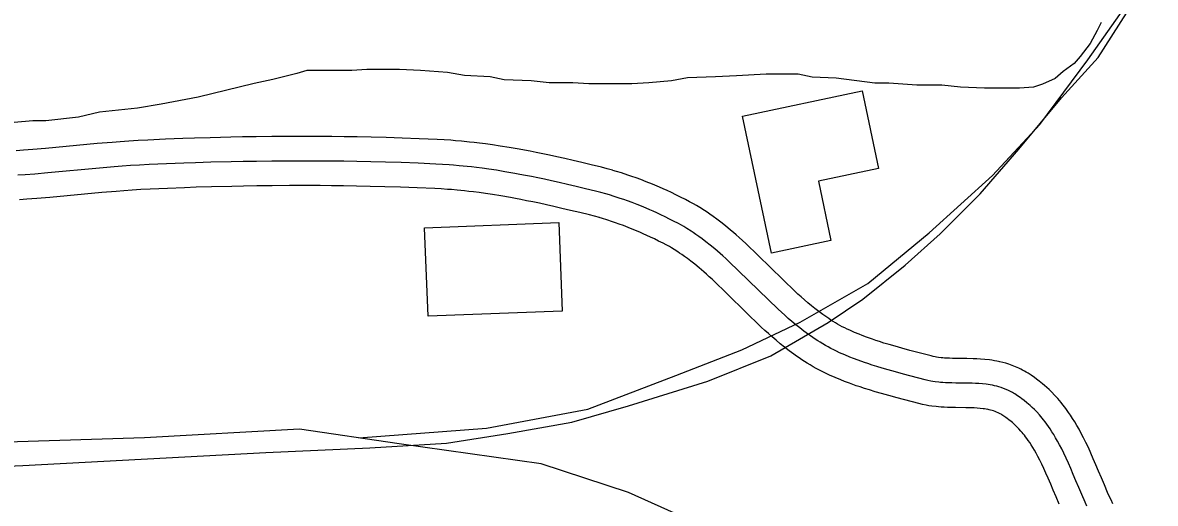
# Model space of a CAD drawing. Extents: x 3313442 to 3351311, y 721974 to 747360.
# Drawn here: x 3327203 to 3327894, y 731230 to 731523 of the extents above; entities that cross this region are included whole.
import ezdxf

# ---------------------------------------------------------------- set-up
doc = ezdxf.new("R2010")
doc.units = 0
for name, color, linetype in [('V-BLDG-OTLN', 7, 'Continuous'), ('V-RAIL-TRAK', 7, 'Continuous'), ('V-ROAD-CNTR', 7, 'Continuous'), ('V-SITE-VEGE', 7, 'Continuous')]:
    doc.layers.add(name, color=color, linetype=linetype)

msp = doc.modelspace()

# ---------------------------------------------------------------- linework, layer by layer
at = {"layer": 'V-BLDG-OTLN'}
for points in [[(3327725.19, 731433.91), (3327688.56, 731426.17), (3327696.21, 731389.96), (3327659.95, 731382.3), (3327642.3, 731465.83), (3327715.19, 731481.24)], [(3327450.25, 731343.69), (3327448.12, 731397.78), (3327530.03, 731401.01), (3327532.16, 731346.92)]]:
    msp.add_lwpolyline(points, close=True, dxfattribs=at)
at = {"layer": 'V-RAIL-TRAK'}
for points in [[(3327202.84, 731252.63), (3327351.23, 731260.57), (3327414.72, 731263.44), (3327461.6, 731266.34), (3327498.89, 731272.2), (3327538.02, 731279.16), (3327572.73, 731289.08), (3327621.1, 731304.16), (3327659.51, 731319.61), (3327694.6, 731339.87), (3327715.66, 731354.24), (3327741.52, 731374.88), (3327762.95, 731394.04), (3327787.34, 731418.38), (3327811, 731445.66), (3327836.87, 731477), (3327859.42, 731501.7), (3327881.24, 731536)], [(3326591.85, 731242.59), (3326641.44, 731232.32), (3326643.93, 731232.15), (3326669.64, 731230.43), (3326733.28, 731232.34), (3326863.35, 731237.77), (3327202.84, 731252.63)]]:
    msp.add_lwpolyline(points, dxfattribs=at)
at = {"layer": 'V-ROAD-CNTR'}
for points in [[(3327407.93, 731269.47), (3327485.94, 731275.52), (3327547.88, 731287.04), (3327601.44, 731307.65), (3327641.79, 731323.22), (3327677.52, 731340.23), (3327718.64, 731363.82), (3327756.28, 731394.57), (3327794.9, 731429.67), (3327823.81, 731460.78), (3327852.97, 731500.25), (3327892.13, 731555.88)], [(3327562.87, 731432.85), (3327559.52, 731433.77), (3327556.07, 731434.65), (3327549.91, 731436.16), (3327544.17, 731437.54), (3327538.78, 731438.81), (3327533.72, 731439.97), (3327528.95, 731441.04), (3327524.48, 731442.01), (3327520.28, 731442.89), (3327516.33, 731443.7), (3327512.62, 731444.43), (3327509.13, 731445.09), (3327505.83, 731445.7), (3327499.7, 731446.77), (3327494.29, 731447.64), (3327489.54, 731448.35), (3327485.37, 731448.92), (3327481.71, 731449.39), (3327478.51, 731449.77), (3327475.67, 731450.09), (3327470.76, 731450.58), (3327467.04, 731450.9), (3327464.22, 731451.12), (3327460.04, 731451.4), (3327455.85, 731451.62), (3327444.79, 731452.09), (3327434.44, 731452.47), (3327424.73, 731452.77), (3327415.63, 731453), (3327407.1, 731453.17), (3327399.1, 731453.3), (3327391.6, 731453.39), (3327384.57, 731453.45), (3327377.97, 731453.48), (3327365.63, 731453.47), (3327354.83, 731453.4), (3327345.37, 731453.29), (3327337.1, 731453.16), (3327329.86, 731453.01), (3327317.22, 731452.7), (3327307.74, 731452.41), (3327300.62, 731452.17), (3327289.97, 731451.76), (3327279.29, 731451.3), (3327273.3, 731450.99), (3327267.68, 731450.64), (3327262.42, 731450.26), (3327257.5, 731449.88), (3327248.37, 731449.09), (3327216.8, 731446.15), (3327209.03, 731445.5), (3327203.23, 731445.07), (3327198.9, 731444.77)], [(3327558.89, 731418.39), (3327555.67, 731419.27), (3327552.42, 731420.1), (3327546.37, 731421.58), (3327540.7, 731422.95), (3327535.38, 731424.2), (3327530.4, 731425.34), (3327525.73, 731426.39), (3327521.34, 731427.34), (3327517.23, 731428.2), (3327513.38, 731428.99), (3327509.76, 731429.7), (3327506.37, 731430.35), (3327503.19, 731430.93), (3327497.22, 731431.97), (3327491.99, 731432.82), (3327487.41, 731433.5), (3327483.39, 731434.06), (3327479.87, 731434.51), (3327476.79, 731434.87), (3327474.1, 731435.17), (3327469.37, 731435.64), (3327465.82, 731435.95), (3327463.15, 731436.16), (3327459.14, 731436.42), (3327455.13, 731436.63), (3327444.19, 731437.1), (3327433.93, 731437.48), (3327424.31, 731437.77), (3327415.29, 731438), (3327406.82, 731438.18), (3327398.89, 731438.3), (3327391.45, 731438.39), (3327384.48, 731438.45), (3327377.94, 731438.48), (3327365.69, 731438.47), (3327354.96, 731438.4), (3327345.58, 731438.29), (3327337.37, 731438.16), (3327330.19, 731438.01), (3327317.64, 731437.7), (3327308.22, 731437.42), (3327301.16, 731437.18), (3327290.58, 731436.77), (3327280, 731436.32), (3327274.16, 731436.02), (3327268.68, 731435.67), (3327263.55, 731435.31), (3327258.73, 731434.93), (3327249.71, 731434.15), (3327218.12, 731431.21), (3327210.22, 731430.55), (3327204.3, 731430.1), (3327199.86, 731429.8)], [(3327797.48, 731316.36), (3327796.03, 731316.63), (3327794.47, 731316.88), (3327792.91, 731317.09), (3327790.16, 731317.4), (3327787.56, 731317.6), (3327785.19, 731317.74), (3327782.98, 731317.82), (3327779.11, 731317.9), (3327772.68, 731317.97), (3327770.44, 731318.01), (3327768.56, 731318.06), (3327766.97, 731318.14), (3327765.62, 731318.22), (3327764.48, 731318.31), (3327763.58, 731318.39), (3327761.88, 731318.59), (3327760.72, 731318.77), (3327759.94, 731318.9), (3327758.69, 731319.16), (3327757.37, 731319.48), (3327744.36, 731322.92), (3327739.53, 731324.23), (3327735.34, 731325.4), (3327731.73, 731326.45), (3327728.6, 731327.4), (3327725.89, 731328.26), (3327723.54, 731329.03), (3327721.53, 731329.71), (3327717.96, 731330.98), (3327715.36, 731331.96), (3327713.46, 731332.71), (3327710.56, 731333.9), (3327707.72, 731335.15), (3327706.16, 731335.87), (3327704.64, 731336.62), (3327703.16, 731337.38), (3327701.71, 731338.16), (3327700.29, 731338.96), (3327698.91, 731339.77), (3327697.55, 731340.59), (3327696.22, 731341.43), (3327694.92, 731342.27), (3327693.65, 731343.13), (3327692.41, 731343.99), (3327691.22, 731344.83), (3327688.78, 731346.63), (3327686.48, 731348.41), (3327684.25, 731350.19), (3327682.11, 731351.98), (3327680.04, 731353.75), (3327678.04, 731355.52), (3327676.1, 731357.27), (3327674.32, 731358.9), (3327644.27, 731388.1), (3327642.14, 731390.05), (3327640.23, 731391.78), (3327638.4, 731393.39), (3327636.67, 731394.89), (3327635, 731396.31), (3327631.89, 731398.87), (3327629.08, 731401.09), (3327626.58, 731402.99), (3327624.34, 731404.63), (3327622.34, 731406.03), (3327620.57, 731407.24), (3327618.96, 731408.31), (3327616.22, 731410.04), (3327614.07, 731411.34), (3327612.4, 731412.31), (3327609.94, 731413.67), (3327607.46, 731414.97), (3327604.37, 731416.52), (3327601.5, 731417.92), (3327598.79, 731419.21), (3327596.24, 731420.4), (3327593.84, 731421.48), (3327591.54, 731422.5), (3327587.3, 731424.3), (3327583.52, 731425.83), (3327580.18, 731427.11), (3327577.24, 731428.2), (3327574.65, 731429.12), (3327572.33, 731429.91), (3327568.36, 731431.21), (3327565.31, 731432.14), (3327563.08, 731432.79)], [(3327554.9, 731403.92), (3327551.81, 731404.78), (3327548.78, 731405.55), (3327542.84, 731407.01), (3327537.23, 731408.35), (3327531.99, 731409.59), (3327527.09, 731410.71), (3327522.5, 731411.74), (3327518.21, 731412.67), (3327514.19, 731413.52), (3327510.43, 731414.28), (3327506.91, 731414.98), (3327503.61, 731415.6), (3327500.55, 731416.17), (3327494.74, 731417.18), (3327489.69, 731417.99), (3327485.27, 731418.65), (3327481.41, 731419.19), (3327478.04, 731419.62), (3327475.08, 731419.97), (3327472.53, 731420.25), (3327467.98, 731420.71), (3327464.59, 731421), (3327462.08, 731421.19), (3327458.25, 731421.45), (3327454.42, 731421.65), (3327443.6, 731422.11), (3327433.43, 731422.48), (3327423.89, 731422.78), (3327414.94, 731423.01), (3327406.55, 731423.18), (3327398.68, 731423.31), (3327391.3, 731423.39), (3327384.39, 731423.45), (3327377.92, 731423.48), (3327365.74, 731423.47), (3327355.1, 731423.4), (3327345.79, 731423.29), (3327337.65, 731423.16), (3327330.53, 731423.02), (3327318.05, 731422.71), (3327308.7, 731422.43), (3327301.7, 731422.19), (3327291.19, 731421.79), (3327280.71, 731421.34), (3327275.02, 731421.04), (3327269.69, 731420.71), (3327264.67, 731420.35), (3327259.96, 731419.98), (3327251.04, 731419.21), (3327219.44, 731416.27), (3327211.41, 731415.6), (3327205.37, 731415.14), (3327200.81, 731414.84)], [(3327794.76, 731301.61), (3327793.5, 731301.84), (3327792.26, 731302.04), (3327791.07, 731302.2), (3327788.73, 731302.46), (3327786.54, 731302.64), (3327784.47, 731302.75), (3327782.53, 731302.83), (3327778.88, 731302.91), (3327772.48, 731302.97), (3327770.08, 731303.01), (3327768, 731303.07), (3327766.18, 731303.16), (3327764.59, 731303.25), (3327763.2, 731303.36), (3327761.99, 731303.47), (3327759.89, 731303.72), (3327758.32, 731303.96), (3327757.15, 731304.16), (3327755.4, 731304.52), (3327753.67, 731304.94), (3327740.48, 731308.43), (3327735.54, 731309.77), (3327731.22, 731310.98), (3327727.45, 731312.07), (3327724.16, 731313.07), (3327721.3, 731313.98), (3327718.79, 731314.8), (3327716.61, 731315.54), (3327712.81, 731316.89), (3327709.97, 731317.96), (3327707.85, 731318.79), (3327704.69, 731320.1), (3327701.54, 731321.48), (3327699.7, 731322.33), (3327697.91, 731323.21), (3327696.17, 731324.11), (3327694.47, 731325.02), (3327692.83, 731325.95), (3327691.22, 731326.89), (3327689.66, 731327.84), (3327688.14, 731328.79), (3327686.66, 731329.76), (3327685.21, 731330.73), (3327683.8, 731331.7), (3327682.43, 731332.68), (3327679.75, 731334.65), (3327677.2, 731336.62), (3327674.76, 731338.58), (3327672.43, 731340.52), (3327670.19, 731342.44), (3327668.05, 731344.33), (3327665.99, 731346.18), (3327664.01, 731348.01), (3327633.97, 731377.19), (3327632.05, 731378.96), (3327630.23, 731380.59), (3327628.52, 731382.11), (3327626.9, 731383.51), (3327625.37, 731384.81), (3327622.48, 731387.2), (3327619.9, 731389.23), (3327617.62, 731390.96), (3327615.59, 731392.44), (3327613.8, 731393.71), (3327612.21, 731394.79), (3327610.81, 731395.71), (3327608.33, 731397.29), (3327606.44, 731398.43), (3327605, 731399.26), (3327602.83, 731400.47), (3327600.61, 731401.62), (3327597.71, 731403.08), (3327594.98, 731404.42), (3327592.41, 731405.64), (3327589.99, 731406.76), (3327587.72, 731407.79), (3327585.58, 731408.73), (3327581.55, 731410.44), (3327578, 731411.88), (3327574.88, 731413.08), (3327572.13, 731414.1), (3327569.71, 731414.96), (3327567.59, 731415.68), (3327563.85, 731416.9), (3327561.02, 731417.77), (3327558.89, 731418.39)], [(3327792.05, 731286.86), (3327790.96, 731287.06), (3327790.06, 731287.2), (3327789.22, 731287.32), (3327787.31, 731287.53), (3327785.52, 731287.67), (3327783.75, 731287.77), (3327782.08, 731287.84), (3327778.64, 731287.91), (3327772.27, 731287.97), (3327769.73, 731288.02), (3327767.44, 731288.08), (3327765.39, 731288.18), (3327763.55, 731288.29), (3327761.92, 731288.41), (3327760.41, 731288.56), (3327757.9, 731288.85), (3327755.93, 731289.15), (3327754.36, 731289.42), (3327752.11, 731289.88), (3327749.97, 731290.4), (3327736.61, 731293.94), (3327731.55, 731295.31), (3327727.1, 731296.55), (3327723.18, 731297.7), (3327719.73, 731298.74), (3327716.7, 731299.7), (3327714.05, 731300.57), (3327711.68, 731301.37), (3327707.65, 731302.81), (3327704.58, 731303.96), (3327702.24, 731304.88), (3327698.81, 731306.3), (3327695.37, 731307.81), (3327693.24, 731308.8), (3327691.18, 731309.81), (3327689.18, 731310.84), (3327687.24, 731311.88), (3327685.36, 731312.94), (3327683.54, 731314), (3327681.77, 731315.08), (3327680.06, 731316.16), (3327678.39, 731317.24), (3327676.77, 731318.33), (3327675.2, 731319.41), (3327673.63, 731320.53), (3327670.72, 731322.68), (3327667.92, 731324.83), (3327665.26, 731326.97), (3327662.74, 731329.06), (3327660.35, 731331.12), (3327658.06, 731333.13), (3327655.89, 731335.1), (3327653.71, 731337.11), (3327623.67, 731366.29), (3327621.95, 731367.86), (3327620.24, 731369.41), (3327618.64, 731370.82), (3327617.14, 731372.13), (3327615.75, 731373.3), (3327613.06, 731375.52), (3327610.72, 731377.37), (3327608.66, 731378.93), (3327606.85, 731380.25), (3327605.25, 731381.38), (3327603.86, 731382.33), (3327602.66, 731383.12), (3327600.44, 731384.53), (3327598.8, 731385.51), (3327597.61, 731386.21), (3327595.71, 731387.26), (3327593.77, 731388.28), (3327591.05, 731389.64), (3327588.46, 731390.91), (3327586.03, 731392.06), (3327583.75, 731393.12), (3327581.61, 731394.09), (3327579.63, 731394.96), (3327575.81, 731396.58), (3327572.49, 731397.93), (3327569.58, 731399.05), (3327567.02, 731399.99), (3327564.78, 731400.79), (3327562.84, 731401.45), (3327559.33, 731402.6), (3327556.73, 731403.39), (3327554.69, 731403.98)], [(3327868.39, 731229.17), (3327867.22, 731231.62), (3327866.15, 731233.95), (3327865.13, 731236.22), (3327863.16, 731240.77), (3327861.33, 731245.09), (3327859.61, 731249.19), (3327857.97, 731253.1), (3327856.38, 731256.79), (3327854.85, 731260.27), (3327853.35, 731263.54), (3327851.89, 731266.62), (3327850.46, 731269.51), (3327849.06, 731272.21), (3327847.69, 731274.74), (3327846.34, 731277.1), (3327845.03, 731279.31), (3327843.74, 731281.37), (3327842.49, 731283.28), (3327841.27, 731285.07), (3327840.09, 731286.73), (3327838.93, 731288.28), (3327837.82, 731289.71), (3327836.75, 731291.04), (3327835.71, 731292.29), (3327834.68, 731293.49), (3327832.79, 731295.56), (3327831.02, 731297.39), (3327829.41, 731298.96), (3327827.96, 731300.31), (3327826.65, 731301.47), (3327825.43, 731302.51), (3327823.39, 731304.17), (3327821.74, 731305.42), (3327820.44, 731306.37), (3327818.53, 731307.69), (3327816.55, 731308.98), (3327815.42, 731309.67), (3327814.3, 731310.32), (3327813.2, 731310.92), (3327812.11, 731311.48), (3327810.96, 731312.04), (3327808.92, 731312.95), (3327806.87, 731313.76), (3327804.88, 731314.46), (3327802.96, 731315.05), (3327801.12, 731315.55), (3327799.35, 731315.97), (3327797.84, 731316.29)], [(3327852.49, 731227.76), (3327851.41, 731230.17), (3327849.37, 731234.86), (3327847.51, 731239.26), (3327845.78, 731243.38), (3327844.16, 731247.22), (3327842.63, 731250.8), (3327841.16, 731254.13), (3327839.75, 731257.22), (3327838.39, 731260.08), (3327837.08, 731262.73), (3327835.81, 731265.18), (3327834.58, 731267.45), (3327833.38, 731269.55), (3327832.23, 731271.49), (3327831.11, 731273.29), (3327830.02, 731274.95), (3327828.97, 731276.48), (3327827.96, 731277.9), (3327826.99, 731279.21), (3327826.05, 731280.42), (3327825.15, 731281.54), (3327824.28, 731282.57), (3327823.45, 731283.53), (3327821.85, 731285.3), (3327820.39, 731286.81), (3327819.07, 731288.1), (3327817.87, 731289.21), (3327816.8, 731290.16), (3327815.85, 731290.97), (3327814.12, 731292.37), (3327812.78, 731293.39), (3327811.75, 731294.14), (3327810.17, 731295.23), (3327808.54, 731296.3), (3327807.74, 731296.79), (3327806.95, 731297.24), (3327806.17, 731297.67), (3327805.39, 731298.07), (3327804.63, 731298.44), (3327803.11, 731299.12), (3327801.63, 731299.7), (3327800.19, 731300.21), (3327798.78, 731300.64), (3327797.4, 731301.02), (3327796.07, 731301.34), (3327794.76, 731301.61)], [(3327835.59, 731228.95), (3327833.69, 731233.44), (3327831.96, 731237.56), (3327830.36, 731241.35), (3327828.87, 731244.82), (3327827.47, 731247.99), (3327826.15, 731250.89), (3327824.9, 731253.54), (3327823.7, 731255.95), (3327822.56, 731258.16), (3327821.47, 731260.17), (3327820.42, 731262), (3327819.42, 731263.68), (3327818.47, 731265.21), (3327817.55, 731266.61), (3327816.68, 731267.89), (3327815.84, 731269.06), (3327815.04, 731270.13), (3327814.28, 731271.12), (3327813.54, 731272.03), (3327812.85, 731272.86), (3327812.23, 731273.58), (3327810.91, 731275.04), (3327809.75, 731276.23), (3327808.72, 731277.24), (3327807.79, 731278.1), (3327806.96, 731278.84), (3327806.26, 731279.43), (3327804.86, 731280.57), (3327803.82, 731281.36), (3327803.07, 731281.91), (3327801.81, 731282.78), (3327800.53, 731283.61), (3327800.06, 731283.9), (3327799.59, 731284.17), (3327799.13, 731284.42), (3327798.67, 731284.66), (3327798.3, 731284.84), (3327797.3, 731285.28), (3327796.4, 731285.64), (3327795.49, 731285.96), (3327794.59, 731286.24), (3327793.69, 731286.48), (3327792.78, 731286.7), (3327791.69, 731286.93)], [(3327966.88, 730568.94), (3327966.14, 730658.6), (3327965.59, 730721.78), (3327964.02, 730768.58), (3327954.12, 730817.23), (3327941.21, 730858.47), (3327921.42, 730903.97), (3327899, 730944.18), (3327877.32, 730981.97), (3327850.33, 731029.03), (3327820.15, 731071.74), (3327780.04, 731116.33), (3327737.39, 731155.99), (3327695.38, 731180.22), (3327630.59, 731210.03), (3327572.64, 731236.17), (3327519.35, 731253.62), (3327432.74, 731265.85), (3327371.72, 731274.76), (3327277.14, 731269.48), (3326397.84, 731241.79), (3325920.63, 731207.52), (3325766.37, 731209.38), (3325252.97, 731186.24)]]:
    msp.add_lwpolyline(points, dxfattribs=at)
at = {"layer": 'V-SITE-VEGE'}
msp.add_lwpolyline([(3327861.22, 731522.97), (3327858.78, 731518.11), (3327854.51, 731510.2), (3327848.41, 731502.3), (3327844.76, 731498.05), (3327838.06, 731493.19), (3327833.19, 731488.94), (3327825.28, 731485.29), (3327819.8, 731483.47), (3327811.28, 731482.88), (3327789.99, 731482.9), (3327775.39, 731483.53), (3327763.83, 731484.76), (3327748.62, 731484.78), (3327731.59, 731486.02), (3327723.07, 731486.03), (3327699.35, 731489.1), (3327684.75, 731489.72), (3327676.23, 731491.56), (3327656.76, 731491.58), (3327638.51, 731490.39), (3327625.73, 731489.79), (3327608.7, 731489.21), (3327598.97, 731487.39), (3327584.97, 731486.19), (3327574.63, 731485.6), (3327548.47, 731485.63), (3327538.73, 731486.25), (3327524.13, 731486.26), (3327513.19, 731487.49), (3327496.76, 731488.12), (3327488.24, 731489.96), (3327472.43, 731490.59), (3327462.09, 731492.43), (3327445.66, 731493.66), (3327432.89, 731494.28), (3327412.81, 731494.31), (3327403.69, 731493.71), (3327376.31, 731493.74), (3327370.22, 731491.93), (3327355.62, 731488.29), (3327344.06, 731485.87), (3327309.98, 731477.4), (3327287.46, 731473.17), (3327272.86, 731470.75), (3327249.74, 731468.34), (3327236.96, 731465.32), (3327216.88, 731462.91), (3327208.97, 731462.92), (3327188.28, 731461.12)], dxfattribs=at)

doc.saveas('drawing.dxf')
